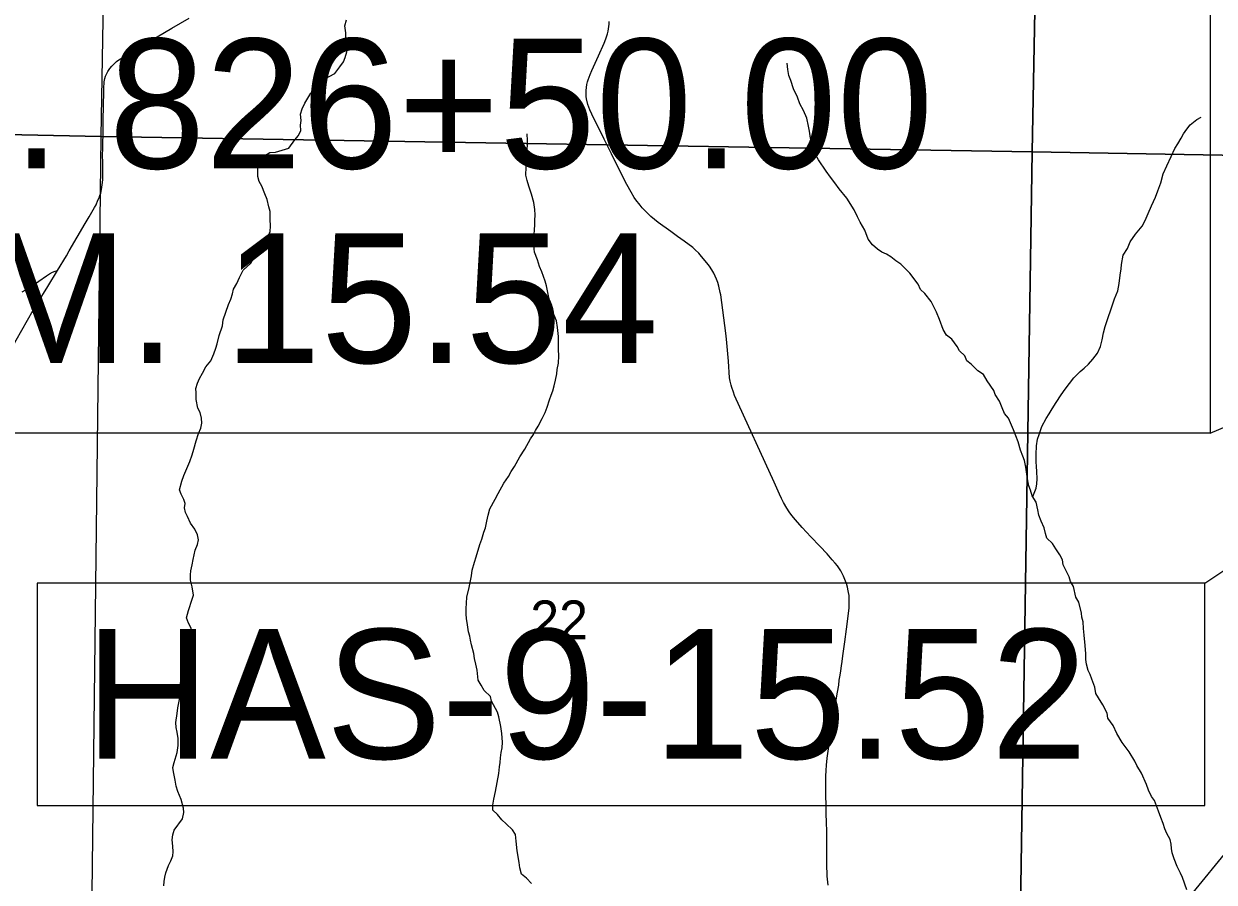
# Model space of a CAD drawing. Extents: x 0 to 34, y 0 to 22.
# Drawn here: x 11.356 to 12.641, y 16.22 to 17.147 of the extents above; entities that cross this region are included whole.
import ezdxf

# ---------------------------------------------------------------- set-up
doc = ezdxf.new("R2010")
doc.units = 0
for name, color, linetype in [('GM_X_Corporation', 7, 'Continuous'), ('GM_X_Minor_River', 7, 'Continuous'), ('GM_X_Section_Text', 7, 'Continuous'), ('GM_X_Township_Road', 7, 'Continuous'), ('SH_Text', 7, 'Continuous')]:
    doc.layers.add(name, color=color, linetype=linetype)

msp = doc.modelspace()

# ---------------------------------------------------------------- linework, layer by layer
at = {"layer": 'GM_X_Corporation'}
for points in [[(10.6, 18.0532), (10.6, 17.0429), (11.4395, 17.0255), (11.4565, 18.0343)], [(11.4565, 18.0343), (12.4638, 18.0185), (12.4446, 17.0089), (11.4395, 17.0255)], [(12.4638, 18.0185), (13.4723, 18.0001), (13.4493, 16.9912), (12.4446, 17.0089)], [(10.6, 17.0429), (10.6, 16.036), (11.4274, 16.0262), (11.4395, 17.0255)], [(11.4395, 17.0255), (12.4446, 17.0089), (12.4291, 16.0062), (11.4274, 16.0262)], [(12.4446, 17.0089), (13.4493, 16.9912), (13.4336, 15.974), (12.4291, 16.0062)]]:
    msp.add_lwpolyline(points, close=True, dxfattribs=at)
at = {"layer": 'GM_X_Minor_River'}
for points in [[(11.5436, 16.7318), (11.542, 16.7413), (11.542, 16.7485), (11.5416, 16.7531), (11.5435, 16.7591), (11.5457, 16.7641), (11.5488, 16.7698), (11.5525, 16.7766), (11.5578, 16.7831), (11.5612, 16.7907), (11.5631, 16.7968), (11.5646, 16.8013), (11.5668, 16.8104), (11.5702, 16.8207), (11.571, 16.8275), (11.577, 16.8439), (11.5792, 16.8496), (11.5811, 16.8556), (11.5822, 16.8606), (11.586, 16.8667), (11.5886, 16.8731), (11.5928, 16.8811), (11.6011, 16.8887), (11.6041, 16.8948), (11.6087, 16.9009), (11.6132, 16.9073), (11.6166, 16.9126), (11.6196, 16.9172), (11.6219, 16.9229), (11.6222, 16.9286), (11.6218, 16.9362), (11.6218, 16.9442), (11.6203, 16.9495), (11.6187, 16.9575), (11.616, 16.9635), (11.613, 16.9719), (11.6099, 16.9768), (11.6084, 16.9821), (11.6084, 16.9882), (11.6087, 16.9928), (11.6102, 16.9981), (11.6159, 17.0045), (11.6216, 17.008), (11.6277, 17.0083), (11.6349, 17.0106), (11.6421, 17.0129), (11.6485, 17.0217), (11.6523, 17.0266), (11.6549, 17.0319), (11.6545, 17.0376), (11.6552, 17.0426), (11.6545, 17.0494), (11.6563, 17.0551), (11.6594, 17.0612), (11.6658, 17.0722), (11.6711, 17.0768), (11.6809, 17.0878), (11.6855, 17.0901), (11.6915, 17.0935), (11.6972, 17.1007), (11.701, 17.106), (11.7028, 17.1106), (11.7047, 17.1167), (11.7055, 17.1224), (11.7047, 17.1273), (11.7035, 17.1318), (11.7035, 17.1375), (11.7023, 17.1448), (11.7042, 17.1512)], [(12.2012, 17.0452), (12.1977, 17.0535), (12.1939, 17.0607), (12.1912, 17.0679), (12.187, 17.077), (12.1839, 17.0858), (12.182, 17.0911), (12.1809, 17.0979), (12.1801, 17.1044)], [(12.5578, 16.3459), (12.5555, 16.3505), (12.5494, 16.3607), (12.5418, 16.371), (12.5361, 16.3804), (12.5322, 16.3892), (12.5265, 16.3971), (12.5257, 16.4024), (12.5208, 16.4115), (12.5162, 16.4191), (12.5135, 16.4237), (12.5123, 16.4305), (12.5089, 16.4392), (12.5074, 16.4442), (12.5051, 16.4487), (12.5032, 16.4556), (12.5024, 16.4605), (12.5024, 16.4666), (12.5019, 16.4757), (12.5008, 16.4867), (12.5, 16.4939), (12.4996, 16.5011), (12.4984, 16.5061), (12.498, 16.5106), (12.4949, 16.5224), (12.4919, 16.5277), (12.4892, 16.5395), (12.4861, 16.5448), (12.4846, 16.5497), (12.4781, 16.5626), (12.4773, 16.5683), (12.4746, 16.5736), (12.4701, 16.5801), (12.4666, 16.5857), (12.4605, 16.5914), (12.459, 16.5964), (12.4575, 16.6028), (12.4544, 16.61), (12.4517, 16.6165), (12.4509, 16.6222), (12.449, 16.6305), (12.4448, 16.6374), (12.4429, 16.6434), (12.441, 16.648), (12.4398, 16.6533), (12.439, 16.6605), (12.4379, 16.6681), (12.4363, 16.6753), (12.4344, 16.6802), (12.4321, 16.6867), (12.4294, 16.6954), (12.4271, 16.7019), (12.4244, 16.7087), (12.4191, 16.7212), (12.4149, 16.7262), (12.4122, 16.7322), (12.4095, 16.7394), (12.4046, 16.7466), (12.4034, 16.7512), (12.3962, 16.7614), (12.392, 16.7683), (12.3859, 16.7721), (12.3786, 16.7793), (12.3741, 16.7831), (12.3718, 16.7884), (12.3661, 16.7937), (12.3638, 16.7986), (12.358, 16.8066), (12.3523, 16.8107), (12.3485, 16.8168), (12.3447, 16.8278), (12.3412, 16.8358), (12.3355, 16.8472), (12.3286, 16.8559), (12.3241, 16.8601), (12.3214, 16.8657), (12.3126, 16.8779), (12.3027, 16.8874), (12.2974, 16.8911), (12.2921, 16.8953), (12.2875, 16.8983), (12.2822, 16.9006), (12.2776, 16.9036), (12.2723, 16.9082), (12.2677, 16.9146), (12.2639, 16.9241), (12.2589, 16.9329), (12.2562, 16.9385), (12.2524, 16.9461), (12.2444, 16.9587), (12.2364, 16.9689), (12.2314, 16.9753), (12.2268, 16.9814), (12.2223, 16.9879), (12.2139, 17), (12.2108, 17.0061), (12.2077, 17.0163), (12.2054, 17.0235), (12.2043, 17.0311), (12.2031, 17.0364), (12.2012, 17.0452)], [(12.4452, 16.6367), (12.449, 16.6457), (12.4497, 16.6503), (12.4501, 16.6556), (12.4497, 16.6636), (12.4493, 16.6689), (12.4489, 16.6738), (12.4488, 16.6818), (12.4492, 16.6913), (12.4503, 16.6985), (12.4522, 16.7034), (12.4552, 16.7122), (12.4597, 16.7209), (12.4631, 16.7259), (12.4661, 16.7312), (12.4707, 16.738), (12.4759, 16.7464), (12.4801, 16.7525), (12.485, 16.7585), (12.4895, 16.7646), (12.4964, 16.7715), (12.5009, 16.7753), (12.5054, 16.7795), (12.51, 16.7848), (12.5153, 16.7913), (12.5183, 16.7985), (12.5202, 16.8057), (12.5217, 16.8133), (12.5235, 16.8201), (12.5262, 16.8289), (12.5299, 16.8391), (12.5337, 16.8501), (12.5371, 16.8585), (12.5386, 16.8665), (12.5397, 16.8756), (12.5408, 16.8824), (12.5411, 16.887), (12.543, 16.8972), (12.5475, 16.9045), (12.5505, 16.9117), (12.5562, 16.92), (12.5634, 16.9284), (12.5668, 16.9345), (12.5698, 16.9421), (12.5736, 16.9505), (12.5777, 16.96), (12.5803, 16.9668), (12.5834, 16.9755), (12.586, 16.985), (12.5901, 16.9938), (12.5946, 17.0037), (12.5988, 17.0124), (12.6018, 17.0173), (12.6056, 17.0234), (12.6082, 17.0284), (12.6116, 17.0333), (12.6154, 17.0379), (12.6226, 17.0439), (12.6271, 17.0462)], [(11.8542, 16.6027), (11.8557, 16.6099), (11.8572, 16.6164), (11.8591, 16.6232), (11.8647, 16.6338), (11.8681, 16.6399), (11.8741, 16.6509), (11.8791, 16.6582), (11.8821, 16.6635), (11.8855, 16.6688), (11.8915, 16.6794), (11.8968, 16.6878), (11.9028, 16.6988), (11.9062, 16.7034), (11.9085, 16.7079), (11.9111, 16.7125), (11.9157, 16.7209), (11.9187, 16.7273), (11.9209, 16.733), (11.9236, 16.741), (11.9251, 16.7459), (11.9269, 16.7505), (11.9284, 16.7562), (11.9299, 16.7623), (11.9314, 16.7691), (11.9318, 16.7737), (11.9333, 16.7805), (11.9337, 16.7885), (11.9332, 16.7953), (11.9332, 16.8094), (11.932, 16.8189), (11.9309, 16.8261), (11.9274, 16.8348), (11.9259, 16.8409), (11.9236, 16.8485), (11.9224, 16.8534), (11.9201, 16.864), (11.9189, 16.869), (11.9151, 16.8792), (11.9128, 16.8849), (11.9105, 16.8921), (11.9074, 16.9005), (11.9067, 16.9077), (11.9066, 16.9126), (11.907, 16.9191), (11.9074, 16.9248), (11.9077, 16.9297), (11.9077, 16.9346), (11.9081, 16.9407), (11.9077, 16.9464), (11.9065, 16.954), (11.9042, 16.9631), (11.9011, 16.9718), (11.8992, 16.9779), (11.898, 16.9836), (11.8984, 16.9923), (11.8988, 16.9984), (11.8987, 17.003), (11.8991, 17.0083), (11.8998, 17.0155), (11.8998, 17.0212), (11.8994, 17.0284)], [(11.507, 16.216), (11.5074, 16.2206), (11.5081, 16.2255), (11.5092, 16.2301), (11.5122, 16.2381), (11.5145, 16.243), (11.5168, 16.2483), (11.5171, 16.2529), (11.5167, 16.259), (11.5159, 16.2658), (11.5167, 16.2711), (11.5182, 16.2761), (11.5273, 16.2882), (11.5288, 16.2951), (11.5284, 16.3), (11.5257, 16.3091), (11.5222, 16.3178), (11.5203, 16.3235), (11.5191, 16.33), (11.5176, 16.3391), (11.5168, 16.3437), (11.5183, 16.3494), (11.5213, 16.36), (11.5224, 16.3676), (11.5224, 16.3752), (11.5216, 16.382), (11.5205, 16.387), (11.5201, 16.3923), (11.5215, 16.4021), (11.5223, 16.4082), (11.5242, 16.4189), (11.5253, 16.4295), (11.5252, 16.4341), (11.5256, 16.4409), (11.526, 16.4458), (11.5271, 16.4523), (11.5282, 16.4595), (11.5304, 16.4652), (11.5316, 16.472), (11.5334, 16.4808), (11.5361, 16.4876), (11.5364, 16.4944), (11.5337, 16.4998), (11.5314, 16.5055), (11.5337, 16.5134), (11.5378, 16.5256), (11.539, 16.5301), (11.5378, 16.5389), (11.5359, 16.5461), (11.5358, 16.5518), (11.5362, 16.5563), (11.5377, 16.5628), (11.5388, 16.5685), (11.5407, 16.5784), (11.5433, 16.5848), (11.5444, 16.5898), (11.5433, 16.5951), (11.5406, 16.6012), (11.536, 16.6076), (11.5326, 16.6148), (11.5303, 16.6194), (11.5295, 16.6243), (11.5299, 16.6289), (11.5287, 16.6334), (11.5257, 16.6391), (11.5241, 16.6437), (11.5264, 16.6532), (11.5286, 16.6593), (11.5317, 16.6668), (11.535, 16.6744), (11.5377, 16.6817), (11.5395, 16.6877), (11.5418, 16.6965), (11.5444, 16.7045), (11.5471, 16.7105), (11.5482, 16.7159), (11.5478, 16.7212), (11.5462, 16.7272), (11.5436, 16.7318)], [(11.9041, 16.2185), (11.8988, 16.2242), (11.8934, 16.2287), (11.8915, 16.2355), (11.8907, 16.2412), (11.8884, 16.2538), (11.8876, 16.2644), (11.8868, 16.2716), (11.8834, 16.2765), (11.8765, 16.283), (11.872, 16.2872), (11.8674, 16.2932), (11.8621, 16.2978), (11.8621, 16.3031), (11.8632, 16.3095), (11.865, 16.3179), (11.8669, 16.3278), (11.8688, 16.3373), (11.8695, 16.3445), (11.8702, 16.3491), (11.8706, 16.3544), (11.8713, 16.3601), (11.8725, 16.365), (11.8728, 16.3711), (11.872, 16.3806), (11.8709, 16.3882), (11.8686, 16.3984), (11.8674, 16.4037), (11.8609, 16.4155), (11.8598, 16.4204), (11.8529, 16.4269), (11.8495, 16.4326), (11.8464, 16.4383), (11.8452, 16.4489), (11.8441, 16.4553), (11.8425, 16.4614), (11.8417, 16.4671), (11.8391, 16.4762), (11.8383, 16.4812), (11.8375, 16.4857), (11.836, 16.4903), (11.8348, 16.4979), (11.834, 16.5047), (11.8336, 16.5096), (11.8336, 16.5157), (11.834, 16.5214), (11.8343, 16.5279), (11.8366, 16.5381), (11.8377, 16.5438), (11.8392, 16.551), (11.8399, 16.5571), (11.8425, 16.5655), (11.8444, 16.5712), (11.8482, 16.5848), (11.8504, 16.5905), (11.8527, 16.5981), (11.8542, 16.6027)], [(12.6118, 16.2116), (12.6068, 16.2249), (12.6049, 16.2298), (12.6011, 16.237), (12.598, 16.245), (12.5957, 16.2518), (12.595, 16.2564), (12.5949, 16.2609), (12.5938, 16.2659), (12.59, 16.2727), (12.588, 16.2776), (12.5861, 16.2833), (12.5835, 16.2898), (12.5812, 16.2966), (12.5769, 16.308), (12.5735, 16.3125), (12.5701, 16.3194), (12.5681, 16.3254), (12.5628, 16.3376), (12.5578, 16.3459)]]:
    msp.add_lwpolyline(points, dxfattribs=at)
at = {"layer": 'GM_X_Township_Road'}
for points in [[(11.3816, 16.8634), (11.3921, 16.8806), (11.4018, 16.8963), (11.4049, 16.9018), (11.422, 16.9314), (11.4263, 16.9385), (11.4323, 16.9488), (11.4338, 16.9517), (11.4359, 16.9565), (11.4371, 16.9591), (11.4381, 16.9616), (11.4389, 16.9642), (11.4397, 16.9681), (11.4406, 16.973), (11.4411, 16.9785), (11.4412, 16.9835), (11.4411, 16.9894), (11.441, 16.9974), (11.4409, 17.0052), (11.441, 17.0124), (11.4414, 17.0335), (11.4416, 17.0429), (11.4421, 17.0739), (11.4422, 17.0767), (11.4423, 17.0794), (11.4425, 17.0824), (11.4427, 17.0845), (11.4435, 17.0881), (11.4442, 17.0907), (11.445, 17.0926), (11.4466, 17.0956), (11.4487, 17.0987), (11.451, 17.1015), (11.4542, 17.1046), (11.4561, 17.1062), (11.4585, 17.108), (11.4667, 17.1132), (11.4762, 17.1189), (11.5158, 17.1423), (11.5343, 17.1533)], [(12.2245, 16.2167), (12.2233, 16.2266), (12.2231, 16.2309), (12.2229, 16.2356), (12.2228, 16.2766), (12.2225, 16.2829), (12.2222, 16.2956), (12.2221, 16.3023), (12.2219, 16.3143), (12.2218, 16.3228), (12.2217, 16.3295), (12.2218, 16.3346), (12.2221, 16.3407), (12.2224, 16.3464), (12.2232, 16.354), (12.2242, 16.3615), (12.2284, 16.3897), (12.2344, 16.4253), (12.2357, 16.4329), (12.2364, 16.438), (12.2373, 16.4434), (12.2379, 16.4484), (12.2387, 16.4538), (12.2393, 16.4584), (12.2402, 16.4645), (12.2422, 16.4796), (12.2441, 16.4931), (12.2467, 16.5129), (12.247, 16.5163), (12.2472, 16.5202), (12.2471, 16.526), (12.2469, 16.5295), (12.2464, 16.5327), (12.246, 16.5348), (12.2451, 16.5385), (12.2441, 16.5424), (12.2432, 16.545), (12.2409, 16.5506), (12.2396, 16.5533), (12.238, 16.5561), (12.2345, 16.5615), (12.2319, 16.5644), (12.2287, 16.5683), (12.2231, 16.5745), (12.2153, 16.5829), (12.2057, 16.5931), (12.1964, 16.6032), (12.189, 16.6115), (12.1852, 16.616), (12.1822, 16.62), (12.1798, 16.6238), (12.1761, 16.6302), (12.1741, 16.6343), (12.1719, 16.639), (12.1661, 16.6519), (12.1234, 16.7456), (12.122, 16.7492), (12.1202, 16.7543), (12.1196, 16.7567), (12.1187, 16.761), (12.1179, 16.7647), (12.1166, 16.7828), (12.1162, 16.7906), (12.1145, 16.8065), (12.1137, 16.8131), (12.1127, 16.8213), (12.1106, 16.8378), (12.1084, 16.8543), (12.1079, 16.8568), (12.1063, 16.8637), (12.1051, 16.8675), (12.1039, 16.8712), (12.1025, 16.8746), (12.1009, 16.8777), (12.0987, 16.8814), (12.0962, 16.8852), (12.0934, 16.889), (12.0877, 16.8959), (12.0846, 16.8993), (12.0808, 16.903), (12.0782, 16.9053), (12.0688, 16.9124), (12.0618, 16.9175), (12.0546, 16.9227), (12.0409, 16.9324), (12.0369, 16.9356), (12.0329, 16.939), (12.0299, 16.9418), (12.0235, 16.9485), (12.0212, 16.9511), (12.0166, 16.957), (12.0149, 16.9596), (12.0115, 16.9653), (12.007, 16.9736), (11.9988, 16.9897), (11.9903, 17.0067), (11.9824, 17.0226), (11.9691, 17.0495), (11.967, 17.054), (11.9658, 17.0572), (11.9649, 17.0601), (11.9635, 17.066), (11.9632, 17.0684), (11.9629, 17.0731), (11.963, 17.0751), (11.9639, 17.0816), (11.9645, 17.0844), (11.9651, 17.0866), (11.9673, 17.0924), (11.9691, 17.0965), (11.9765, 17.1126), (11.9826, 17.1262), (11.9844, 17.1307), (11.9862, 17.1363), (11.9868, 17.1391), (11.9877, 17.1442), (11.988, 17.1467), (11.988, 17.1495)], [(11.3542, 16.8575), (11.3612, 16.8616), (11.3655, 16.8644), (11.372, 16.869), (11.3802, 16.8748), (11.3837, 16.8771), (11.3868, 16.8789), (11.3896, 16.8799), (11.3921, 16.8806)], [(11.3272, 16.7498), (11.3274, 16.7508), (11.3283, 16.7554), (11.3294, 16.761), (11.3303, 16.7657), (11.3311, 16.7694), (11.332, 16.7727), (11.3335, 16.7771), (11.3353, 16.7815), (11.3373, 16.7859), (11.3396, 16.7907), (11.3424, 16.7961), (11.3476, 16.8055), (11.3661, 16.8379), (11.3705, 16.8454), (11.3816, 16.8634)]]:
    msp.add_lwpolyline(points, dxfattribs=at)
at = {"layer": 'SH_Text'}
for p, q in [((12.6369, 16.7049), (13.1804, 16.9374)), ((12.6312, 16.5428), (13.1827, 16.9178)), ((12.5969, 16.1826), (13.1775, 16.8923))]:
    msp.add_line(p, q, dxfattribs=at)
for points in [[(10.9396, 17.4298), (12.6369, 17.4298), (12.6369, 16.7049), (10.9396, 16.7049)], [(11.3701, 16.5428), (11.3701, 16.3028), (12.6312, 16.3028), (12.6312, 16.5428)]]:
    msp.add_lwpolyline(points, close=True, dxfattribs=at)

# ---------------------------------------------------------------- texts
at = {"layer": 'GM_X_Section_Text'}
msp.add_text('22', height=0.04186, rotation=0, dxfattribs=at).set_placement((11.9027, 16.4824))
at = {"layer": 'SH_Text'}
for s, p in [('STA. 826+50.00', (10.9795, 16.9909)), ('S.L.M. 15.54', (10.9795, 16.7809)), ('HAS-9-15.52', (11.4219, 16.3533))]:
    msp.add_text(s, height=0.14, dxfattribs=at).set_placement(p)

doc.saveas('drawing.dxf')
